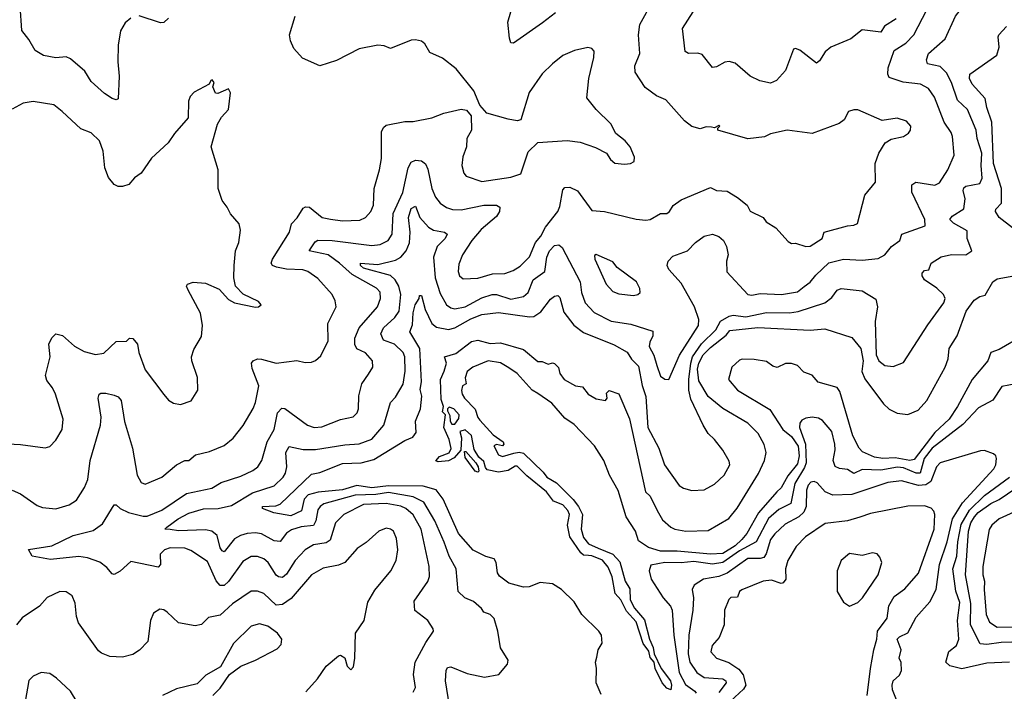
# Model space of a CAD drawing. Extents: x 1690054 to 1842981, y 782881 to 914114.
# Tile 470 of 656: x 1804831 to 1809570, y 816985 to 820218. Entities that reach past the tile are written whole.
import ezdxf

# ---------------------------------------------------------------- set-up
doc = ezdxf.new("R2010")
doc.units = 0

msp = doc.modelspace()

# ---------------------------------------------------------------- linework, layer by layer
at = {"layer": '0CON10XD'}
for points in [[(1809291.3, 819961.3), (1809261.4, 819991.4), (1809200, 820005), (1809194.5, 820025), (1809204.6, 820055), (1809284.6, 820125), (1809334.7, 820235), (1809404.4, 820325), (1809512.2, 820387.8), (1809545, 820414.6), (1809617.7, 820432.3)], [(1806725, 816980), (1806735, 817002.5), (1806725.5, 817065), (1806733.8, 817125), (1806785, 817220), (1806822, 817275), (1806821.2, 817285), (1806794.4, 817325), (1806733.1, 817373.1), (1806729.1, 817419.1), (1806795, 817512.5), (1806803.1, 817536.9), (1806801.5, 817585), (1806762.4, 817765), (1806723.8, 817833.8), (1806689.3, 817865), (1806665, 817875.2), (1806595, 817888.2), (1806485, 817883.4), (1806390, 817835), (1806350.4, 817795), (1806325, 817712.7), (1806305, 817699.5), (1806245, 817689.7), (1806205, 817665.3), (1806156.2, 817613.8), (1806115, 817547.9), (1806095, 817532.5), (1806076.2, 817535), (1806065, 817544.5), (1806026.2, 817605), (1806005, 817622.9), (1805975, 817633.1), (1805945, 817633.8), (1805905, 817609.6), (1805836.2, 817513.8), (1805814.6, 817494.6), (1805795, 817494.6), (1805776.6, 817516.6), (1805735, 817609.1), (1805655, 817662.9), (1805625, 817673.2), (1805555, 817675.4), (1805526.9, 817665), (1805506.7, 817645), (1805508.2, 817595), (1805497.6, 817582.4), (1805365, 817609.2), (1805315, 817563.8), (1805285, 817547.5), (1805275, 817550), (1805250, 817580), (1805216.7, 817606.7), (1805157.4, 817627.4), (1805115, 817632.9), (1804979.5, 817619.5), (1804890, 817635), (1804873.3, 817666.7), (1804985, 817684.4), (1805088, 817735), (1805185, 817758.2), (1805228.5, 817791.5), (1805285, 817882.9), (1805295, 817882.2), (1805314.5, 817865), (1805355, 817845.2), (1805425, 817827.5), (1805445, 817828.4), (1805515, 817856.7), (1805633.8, 817936.2), (1805755, 817962.7), (1805800.4, 817989.6), (1805895, 818020.9), (1805952.2, 818047.8), (1805976.5, 818065), (1805996.2, 818095), (1806022.2, 818185), (1806056.1, 818245), (1806071.1, 818325), (1806091.9, 818348.1), (1806106.6, 818346.6), (1806215.8, 818265), (1806247.5, 818255), (1806285, 818257.5), (1806375, 818292.3), (1806435, 818305.8), (1806454.2, 818325), (1806460.8, 818345), (1806462.7, 818407.3), (1806477.1, 818465), (1806509.1, 818510.9), (1806530, 818545), (1806529.2, 818575), (1806495, 818614.4), (1806452.8, 818632.8), (1806443.9, 818653.9), (1806443, 818685), (1806463.9, 818735), (1806552.2, 818835), (1806566.6, 818875), (1806565.3, 818905.3), (1806548.6, 818925), (1806430.4, 818990.4), (1806370.3, 819045), (1806315.3, 819085), (1806224.3, 819105), (1806252.4, 819147.6), (1806265, 819155.8), (1806335, 819154), (1806525, 819130), (1806566, 819135), (1806604.8, 819155.2), (1806624.2, 819185.8), (1806627.9, 819285), (1806674.8, 819385), (1806700.9, 819505), (1806715, 819531.2), (1806735, 819542), (1806765, 819538.8), (1806783.2, 819523.2), (1806795, 819497.5), (1806813.8, 819405), (1806832.6, 819362.6), (1806853.8, 819333.8), (1806885, 819313.1), (1806914.2, 819304.2), (1806955, 819302.4), (1807065, 819325.5), (1807125, 819325.3), (1807141.8, 819315), (1807140.7, 819295), (1807125, 819270), (1807051.8, 819208.2), (1807006.9, 819155), (1806961.5, 819085), (1806945, 819040), (1806940.4, 819005), (1806947.8, 818985), (1806965, 818969.4), (1807035, 818973.1), (1807105.7, 818994.3), (1807165, 818995.4), (1807205, 819010), (1807238.8, 819031.2), (1807284.3, 819075.7), (1807313.8, 819145), (1807339.3, 819175), (1807361.4, 819218.6), (1807420.3, 819295), (1807431.1, 819318.9), (1807445, 819398.8), (1807455, 819409.2), (1807477.9, 819412.1), (1807515, 819393.6), (1807585, 819299.5), (1807645.6, 819294.4), (1807797.6, 819257.6), (1807845, 819252.9), (1807865, 819256.5), (1807915, 819284.6), (1807945, 819285.3), (1807958.8, 819295), (1807976.4, 819323.6), (1808015, 819350.9), (1808155, 819409.5), (1808185, 819395.7), (1808235, 819392.2), (1808285, 819361.5), (1808331.5, 819325), (1808345.7, 819295.7), (1808408.5, 819265), (1808424.2, 819244.2), (1808470, 819215), (1808530, 819150), (1808545, 819140.8), (1808565, 819142.5), (1808615, 819125.5), (1808635, 819127.3), (1808692.5, 819165), (1808702.5, 819195), (1808815, 819224.7), (1808845, 819228), (1808863.1, 819236.9), (1808897.8, 819372.2), (1808950, 819435), (1808947.5, 819525), (1808965, 819574.3), (1808996.2, 819625), (1809025, 819642.5), (1809084.5, 819655.5), (1809109.1, 819670.9), (1809118.6, 819685), (1809120, 819705), (1809098.3, 819728.3), (1809054.1, 819744.1), (1808982.1, 819732.1), (1808865, 819784), (1808845.9, 819784.1), (1808820, 819775), (1808798.8, 819735), (1808775, 819718), (1808645, 819670), (1808524.5, 819685.5), (1808445, 819667.5), (1808415, 819654.2), (1808335.8, 819644.2), (1808190, 819685), (1808190, 819695), (1808200, 819705), (1808195, 819707.5), (1808175, 819696.7), (1808160.3, 819700.3), (1808135, 819701.8), (1808105, 819692.1), (1808065, 819702.7), (1808030.2, 819730.2), (1807941.1, 819831.1), (1807895, 819850.8), (1807841.8, 819891.8), (1807793.5, 819965), (1807790.8, 819995), (1807815.4, 820055), (1807809.5, 820145), (1807815.5, 820195), (1807880.9, 820315)], [(1805365, 820224.3), (1805337.6, 820202.4), (1805316.6, 820163.4), (1805304.5, 820095), (1805302.3, 820015), (1805308.7, 819945), (1805303.9, 819836.1), (1805295, 819832), (1805275, 819837.8), (1805238.3, 819861.7), (1805175, 819920), (1805145, 819970), (1805075, 820029.5), (1805055, 820038.5), (1805005, 820034.4), (1804945, 820045.6), (1804905, 820069.2), (1804875, 820122), (1804840.6, 820165), (1804833.3, 820285)], [(1806898.9, 816915), (1806880.4, 817035), (1806883.2, 817085), (1806890.4, 817099.6), (1806905, 817101.8), (1806985, 817070.4), (1807067.6, 817052.4), (1807137.5, 817065), (1807178.8, 817115), (1807182, 817135), (1807144.3, 817194.3), (1807131.9, 817275), (1807114.3, 817335), (1807094.6, 817354.6), (1807065.3, 817365.3), (1807054.1, 817384.1), (1807015, 817417.5), (1806972.5, 817435), (1806940.8, 817465), (1806930.9, 817575), (1806897.3, 817635), (1806872.9, 817702.9), (1806828.7, 817805), (1806776.5, 817895), (1806725, 817921.4), (1806605, 817942.2), (1806545, 817931.6), (1806445, 817929.4), (1806295, 817886.7), (1806276.8, 817875), (1806265, 817857.8), (1806255.5, 817804.5), (1806245, 817783.2), (1806185, 817776.6), (1806138.8, 817761.2), (1806115, 817745.5), (1806085, 817706.4), (1806055, 817708.9), (1805995, 817742.5), (1805965, 817747.1), (1805925, 817743.9), (1805893.3, 817735), (1805865, 817718.8), (1805815, 817656.5), (1805805, 817660.5), (1805796.1, 817676.1), (1805781.1, 817735), (1805755, 817755.7), (1805725, 817761.2), (1805595, 817756.8), (1805555, 817763.4), (1805530, 817765), (1805538.8, 817775), (1805593.1, 817815), (1805645, 817841.6), (1805715, 817863.3), (1805785.2, 817864.8), (1805850.7, 817879.3), (1805950.5, 817939.5), (1806056, 817974), (1806099.3, 818015), (1806110, 818035), (1806116.2, 818065), (1806111.1, 818135), (1806127.4, 818162.6), (1806195, 818148.1), (1806255, 818148.6), (1806395, 818170.8), (1806465, 818175.9), (1806525, 818198.8), (1806582.5, 818265), (1806614.7, 818375.3), (1806639.7, 818400.3), (1806676.4, 818463.6), (1806685.6, 818525), (1806683.7, 818595), (1806676.5, 818615), (1806635, 818655.7), (1806582.3, 818675), (1806569.6, 818705), (1806582.4, 818735), (1806636.3, 818783.7), (1806657, 818815), (1806665.2, 818895), (1806655.3, 818935.3), (1806637.4, 818965), (1806615, 818986.1), (1806485, 819022), (1806470.9, 819035), (1806471.2, 819045), (1806555, 819039.2), (1806639.6, 819060.4), (1806665.4, 819074.6), (1806690, 819105), (1806706.7, 819143.3), (1806710.7, 819195), (1806702.1, 819265), (1806715, 819308.4), (1806735, 819319.6), (1806755.9, 819265.9), (1806798.6, 819218.6), (1806822.9, 819205), (1806874.7, 819194.7), (1806888.6, 819185), (1806877.9, 819165), (1806840.6, 819125), (1806822.2, 819075), (1806831.1, 818975), (1806855, 818899.4), (1806885, 818845.5), (1806905, 818830.4), (1806925, 818825.9), (1806975, 818834.8), (1807055, 818878.8), (1807105, 818895.3), (1807125, 818894.2), (1807195, 818871.6), (1807254.8, 818885.2), (1807277.6, 818905), (1807302, 818965), (1807358, 819005), (1807368.4, 819075), (1807380.4, 819105), (1807405, 819130), (1807425, 819133.5), (1807441.3, 819121.3), (1807528.1, 818955), (1807534.1, 818905), (1807552.2, 818855), (1807595, 818807.5), (1807677, 818767), (1807771.5, 818751.5), (1807877.8, 818717.8), (1807878, 818695), (1807863, 818665), (1807860.5, 818645), (1807883.2, 818603.2), (1807897.2, 818552.8), (1807915, 818501.9), (1807935, 818487.1), (1807955, 818486), (1808006.7, 818603.3), (1808098.4, 818745), (1808099.7, 818775), (1808077.9, 818835), (1808015, 818949.1), (1807954.3, 819015), (1807946.9, 819035), (1807951.4, 819055), (1807975, 819080), (1808045, 819104.6), (1808083.3, 819145), (1808125, 819175.7), (1808165, 819185.6), (1808195, 819174.2), (1808217.5, 819155), (1808232.9, 819125), (1808241.1, 819085), (1808232.5, 819055), (1808233.4, 819003.4), (1808335, 818894.6), (1808355, 818891.2), (1808395, 818898.8), (1808496.7, 818895), (1808575, 818908.2), (1808607.1, 818932.9), (1808635.9, 818954.1), (1808662.2, 818987.8), (1808725, 819047.1), (1808795, 819064.1), (1808885, 819060), (1808962.7, 819067.3), (1808994.6, 819085.4), (1809026.9, 819125), (1809067.1, 819155), (1809076, 819185), (1809188.1, 819225), (1809187.1, 819255), (1809125, 819388), (1809125, 819423.3), (1809144.5, 819435.5), (1809235, 819420.5), (1809258.1, 819431.9), (1809298.2, 819495), (1809327.8, 819565), (1809320.9, 819655), (1809314.6, 819675), (1809280.8, 819725), (1809234, 819844), (1809205, 819886.5), (1809166.7, 819906.7), (1809082.8, 819917.2), (1809015, 819939.6), (1809008.8, 819955), (1809010.3, 819985), (1809040.1, 820069.9), (1809095.6, 820105), (1809134.3, 820145), (1809196.7, 820265)], [(1807409.5, 820250.5), (1807347.2, 820202.8), (1807207.5, 820105), (1807195, 820106.7), (1807187.8, 820127.8), (1807180.5, 820205), (1807194.5, 820255)], [(1809048.8, 820221.2), (1808993.2, 820186.8), (1808975, 820156.7), (1808885, 820168.8), (1808831.2, 820125), (1808734.2, 820085), (1808707.9, 820062.1), (1808680.3, 820019.7), (1808665, 820008), (1808585, 820071.2), (1808565, 820078.8), (1808555, 820076.2), (1808516.4, 819973.6), (1808473.8, 819925), (1808445, 819912.5), (1808392.9, 819922.9), (1808345.7, 819945.7), (1808275, 820007.5), (1808245, 820015.8), (1808225, 820012.5), (1808185, 819990.8), (1808165, 819988), (1808115, 820050), (1808095, 820055.8), (1808050, 820055), (1808034, 820065), (1808020, 820175), (1808072, 820255)], [(1805158.8, 818005), (1805170.3, 818095), (1805219.1, 818265), (1805222.5, 818305), (1805208.1, 818395), (1805214, 818415), (1805220.9, 818419.1), (1805245, 818420), (1805285, 818410.5), (1805305, 818401.9), (1805318.5, 818385), (1805335, 818283.3), (1805374.4, 818155), (1805395.7, 818025), (1805415, 817990), (1805435, 817981.4), (1805514.6, 818015.4), (1805586, 818075), (1805625, 818095.8), (1805645, 818096.2), (1805677, 818123), (1805745, 818138.6), (1805815, 818167.8), (1805857.5, 818202.5), (1805906.6, 818263.4), (1805955, 818345.8), (1805965.3, 818374.7), (1805981.5, 818455), (1805948.8, 818538.8), (1805945.8, 818565), (1805953.8, 818576.2), (1805975, 818584.4), (1805995, 818583.6), (1806065, 818563.8), (1806165, 818577.1), (1806205, 818567.8), (1806235, 818568.9), (1806255, 818577.1), (1806279.8, 818600.2), (1806315, 818672), (1806314.5, 818755), (1806353.1, 818835), (1806348.9, 818865), (1806334.3, 818895), (1806265, 818972.5), (1806218, 819005), (1806193.5, 819013.5), (1806115, 819016.8), (1806066.9, 819026.9), (1806046.7, 819035), (1806041.3, 819045), (1806047.2, 819065), (1806130, 819195), (1806139.7, 819235), (1806166.8, 819263.2), (1806195, 819310.9), (1806206.4, 819316.4), (1806225, 819314.4), (1806285.8, 819265.8), (1806327, 819257), (1806385, 819248.9), (1806467.3, 819252.7), (1806495.8, 819265), (1806520.6, 819295), (1806533.1, 819325), (1806536.9, 819405), (1806562.9, 819495), (1806571.4, 819548.6), (1806572.2, 819677.8), (1806581.5, 819698.5), (1806595, 819710), (1806685, 819728.1), (1806725, 819727.1), (1806815, 819744.4), (1806872, 819768), (1806955, 819787.1), (1806981.2, 819781.2), (1807004.1, 819754.1), (1807005.6, 819685), (1806983.3, 819645), (1806981.9, 819605), (1806963, 819557), (1806959.4, 819515), (1806968.9, 819478.9), (1806980, 819465), (1807055, 819437.9), (1807195, 819459.4), (1807242.5, 819475), (1807278, 819582), (1807325, 819626.2), (1807465, 819635.6), (1807528.7, 819628.7), (1807602.7, 819602.7), (1807654.3, 819574.3), (1807673.8, 819545), (1807695, 819526.2), (1807741.7, 819521.7), (1807770, 819525), (1807787.5, 819535), (1807790, 819555), (1807768.8, 819605), (1807744.2, 819634.2), (1807700.3, 819670.3), (1807675.5, 819715.5), (1807604.5, 819784.5), (1807560.9, 819840.9), (1807570.4, 819935), (1807594.4, 820035), (1807595, 820066.7), (1807585, 820078.8), (1807565, 820084.2), (1807500.2, 820069.8), (1807445, 820044.4), (1807394.6, 820005.4), (1807345, 819957.5), (1807283, 819867), (1807242.5, 819735), (1807225, 819730), (1807181.2, 819738.8), (1807078.3, 819768.3), (1807045.9, 819805.9), (1807016.2, 819875), (1806931.4, 819981.4), (1806865, 820032), (1806805, 820060), (1806780.5, 820100.5), (1806763.9, 820113.9), (1806735, 820121.2), (1806715, 820118.8), (1806615, 820078.8), (1806585, 820092), (1806555, 820094.4), (1806465, 820077.5), (1806355, 820020.9), (1806275, 819995.7), (1806192.1, 820032.1), (1806149.6, 820079.6), (1806134.6, 820115), (1806130, 820145), (1806157.1, 820235)], [(1805546.2, 820225), (1805525, 820203.8), (1805507.7, 820202.3), (1805405, 820235.6)], [(1809608.6, 819215), (1809544.5, 819265), (1809526.9, 819295), (1809528.6, 819305), (1809556.8, 819335), (1809555.9, 819405), (1809517, 819525), (1809510.3, 819725), (1809484.7, 819795.3), (1809477.4, 819837.4), (1809415, 819907.5), (1809402.7, 819935), (1809403.3, 819955), (1809532.9, 820047.1), (1809545.4, 820085), (1809540, 820135), (1809544, 820145), (1809580, 820185)], [(1804745, 818178), (1804835, 818172.9), (1804953.9, 818156.1), (1804975, 818163.8), (1805005, 818193.8), (1805034.4, 818245), (1805040.6, 818295), (1805002.9, 818415), (1804989.2, 818445), (1804960.7, 818480.7), (1804955.6, 818505), (1804977.1, 818595), (1804971.2, 818655), (1804985, 818686), (1805005, 818705.8), (1805037.3, 818697.3), (1805095, 818645.7), (1805140.8, 818620.8), (1805195, 818605.5), (1805235, 818612.5), (1805295, 818668), (1805345, 818670), (1805360, 818685), (1805375, 818682.5), (1805397.5, 818655), (1805404.5, 818615), (1805435, 818532.5), (1805525, 818413.3), (1805546.9, 818386.9), (1805571.7, 818371.7), (1805605, 818366), (1805656.4, 818383.6), (1805687.5, 818435), (1805686.9, 818495), (1805658.5, 818575), (1805656.9, 818595), (1805669.3, 818630.7), (1805705, 818692.5), (1805710, 818745), (1805700.6, 818805), (1805641.4, 818915), (1805634.3, 818935), (1805638, 818945), (1805665, 818953.3), (1805725, 818948.6), (1805790.5, 818920.5), (1805835, 818870), (1805865, 818854), (1805965, 818833.8), (1805980, 818835), (1805992.5, 818845), (1805980.7, 818860.7), (1805906.2, 818896.2), (1805868.8, 818935), (1805862, 818975), (1805862.9, 819035), (1805870, 819105), (1805886.2, 819145), (1805893.6, 819203.6), (1805886.7, 819235), (1805845, 819282.5), (1805830, 819315), (1805805, 819347.5), (1805785.8, 819405), (1805785.8, 819435), (1805786, 819495), (1805752, 819605), (1805782.9, 819715), (1805801.7, 819748.3), (1805835.4, 819784.6), (1805845.5, 819865), (1805835, 819884), (1805785, 819862), (1805773.9, 819863.9), (1805760, 819895), (1805766.2, 819915), (1805757.5, 819927.5), (1805750, 819925), (1805743, 819907), (1805671.2, 819868.8), (1805651.7, 819848.3), (1805643.8, 819825), (1805641.2, 819745), (1805575, 819670), (1805545.4, 819624.6), (1805465, 819550.8), (1805415, 819478.5), (1805383, 819457), (1805355.8, 819425), (1805325, 819414.3), (1805305, 819414.2), (1805285, 819424), (1805257.8, 819457.8), (1805240.8, 819505), (1805231.9, 819585), (1805214.2, 819635), (1805175, 819672.5), (1805125, 819692.5), (1805035.8, 819775), (1804995, 819808), (1804895, 819824.2), (1804847.5, 819815), (1804795, 819787.5)], [(1807629.8, 816969.8), (1807605.6, 817025), (1807607.5, 817095), (1807602, 817125), (1807608.8, 817148.8), (1807614.2, 817185), (1807634, 817216), (1807630.8, 817255), (1807617.5, 817275), (1807535.6, 817355), (1807500, 817415), (1807438.6, 817475), (1807395, 817502.2), (1807335, 817508.6), (1807282.7, 817487.3), (1807255, 817485.4), (1807185.5, 817505.5), (1807139.7, 817539.7), (1807130.8, 817555), (1807124.4, 817605), (1807115, 817622), (1807075, 817632.9), (1807014, 817664), (1806943.3, 817745), (1806869, 817909), (1806835.4, 817955), (1806772.1, 817972.1), (1806605, 817974.1), (1806525, 817963.6), (1806454.1, 817975.9), (1806385, 817954.1), (1806266.8, 817943.2), (1806219.8, 817930.2), (1806200.4, 817909.6), (1806186.9, 817853.1), (1806135, 817829.8), (1806053.7, 817843.7), (1806000, 817865), (1806000, 817875), (1806063.1, 817876.9), (1806084.6, 817885.4), (1806235, 818030.5), (1806275, 818038.7), (1806385, 818081.7), (1806475, 818085.2), (1806535, 818100.4), (1806685, 818192.1), (1806722.4, 818207.6), (1806739.5, 818230.5), (1806736.5, 818285), (1806760, 818345), (1806766.7, 818405), (1806757.9, 818437.9), (1806765.2, 818474.8), (1806756.1, 818635), (1806708.8, 818715), (1806721.3, 818748.7), (1806725, 818806.7), (1806734.2, 818845), (1806753.3, 818875), (1806755, 818890), (1806765, 818890), (1806782.1, 818822.1), (1806814.7, 818755), (1806837.4, 818737.4), (1806895, 818726.1), (1806925, 818733.9), (1807002.6, 818777.4), (1807055, 818798.5), (1807135, 818807.4), (1807285, 818787.1), (1807305, 818789.2), (1807339.3, 818810.7), (1807385, 818872.5), (1807405, 818887.3), (1807420, 818890), (1807430.2, 818880.2), (1807449.3, 818809.3), (1807497.1, 818747.1), (1807545, 818711.9), (1807692.2, 818652.2), (1807755, 818617.9), (1807775, 818583.6), (1807809.4, 818549.4), (1807826, 818456), (1807843.9, 818403.9), (1807853.9, 818253.9), (1807906.5, 818155), (1807934, 818075), (1808005, 817975.7), (1808025, 817962.2), (1808065, 817950.5), (1808125, 817954.3), (1808175, 817982.5), (1808221.4, 818025), (1808248.6, 818075), (1808245, 818092.5), (1808214.2, 818145), (1808175, 818197.5), (1808145, 818225.7), (1808120.8, 818265), (1808061.4, 818391.4), (1808051.7, 818435), (1808052, 818485), (1808060.1, 818565), (1808069.5, 818595), (1808112.3, 818657.7), (1808181.2, 818725), (1808204.1, 818765.9), (1808245, 818790.6), (1808265, 818795.9), (1808325, 818786.7), (1808425, 818807.7), (1808535, 818805.7), (1808577.3, 818812.7), (1808705, 818854.6), (1808739.9, 818880.1), (1808765.7, 818915), (1808785, 818922.9), (1808885, 818913.1), (1808952, 818872), (1808959.6, 818835), (1808948.8, 818765), (1808953.3, 818605), (1808965.7, 818575.7), (1808995, 818552.9), (1809035, 818547.5), (1809085, 818567.5), (1809201.9, 818748.1), (1809279.2, 818855), (1809284.6, 818875), (1809276.2, 818895), (1809245.2, 818925.2), (1809184.7, 818964.7), (1809174.4, 818985), (1809175, 818997.5), (1809185, 819010), (1809206.8, 819013.2), (1809217.5, 819045), (1809265, 819076.2), (1809315, 819088), (1809385, 819086.4), (1809412.5, 819105), (1809391.1, 819165), (1809391.1, 819201.1), (1809325, 819238), (1809307.5, 819255), (1809318.2, 819271.8), (1809375, 819306.9), (1809380.7, 819355), (1809372.2, 819395), (1809375, 819408.2), (1809385, 819415.8), (1809451.4, 819428.6), (1809462.7, 819455), (1809457.7, 819515), (1809460.7, 819575), (1809439, 819645), (1809434.8, 819685), (1809392.7, 819785), (1809345, 819830.5), (1809315.2, 819915.2), (1809291.3, 819961.3)], [(1807785, 818890.6), (1807805, 818894.3), (1807816.2, 818905), (1807816.1, 818923.9), (1807799.2, 818955), (1807705.7, 819025), (1807685, 819051.9), (1807605, 819086.7), (1807597.5, 819082.5), (1807599.2, 819065), (1807652.7, 818945), (1807685, 818908.6), (1807715, 818897.8), (1807785, 818890.6)], [(1809655, 818693.8), (1809545, 818630.4), (1809504.6, 818615.4), (1809490.8, 818575), (1809414.2, 818485), (1809345, 818356.2), (1809304.6, 818295), (1809235, 818231.1), (1809135, 818101.3), (1809115, 818096.2), (1809045, 818108.2), (1808985.1, 818105.1), (1808945, 818112.3), (1808887.8, 818137.8), (1808870.9, 818155), (1808840, 818215), (1808777.4, 818427.4), (1808765, 818446.7), (1808673.2, 818473.2), (1808645, 818506.7), (1808605, 818521.2), (1808575, 818552.9), (1808545, 818563.1), (1808516.7, 818563.3), (1808476.1, 818543.9), (1808455, 818549.2), (1808425, 818572), (1808365, 818581.4), (1808307.3, 818582.7), (1808295, 818578), (1808258, 818545), (1808242.5, 818485), (1808285.8, 818435), (1808441, 818341), (1808504.3, 818244.3), (1808545, 818210.7), (1808577.7, 818165), (1808582.1, 818117.9), (1808575, 818079.4), (1808527.9, 818022.1), (1808495, 817963.6), (1808474.5, 817945), (1808385.8, 817844.2), (1808330.4, 817745), (1808306.7, 817715), (1808275, 817684.3), (1808215, 817648.8), (1808155.2, 817645.2), (1807995, 817658.9), (1807915, 817659.5), (1807856.5, 817676.5), (1807809.2, 817709.2), (1807795.3, 817755.3), (1807749.4, 817825), (1807711.7, 817951.7), (1807670, 818025), (1807642, 818095), (1807596.6, 818166.6), (1807499.5, 818269.5), (1807455, 818298.8), (1807392, 818372), (1807325, 818418.8), (1807296.7, 818435), (1807225.8, 818515), (1807185, 818541.9), (1807145, 818565.5), (1807085, 818575.6), (1807011.2, 818545), (1806985, 818523.8), (1806974.1, 818494.1), (1806980, 818465), (1806962.5, 818455), (1806957, 818433), (1806960, 818415), (1806971.9, 818395), (1807023.2, 818343.2), (1807035, 818302.5), (1807045, 818289.2), (1807109.5, 818219.5), (1807157.5, 818185), (1807161.2, 818175), (1807155, 818166.7), (1807125, 818173.3), (1807113, 818167), (1807135, 818122.5), (1807155, 818115.7), (1807208.3, 818131.7), (1807235, 818135.8), (1807255, 818131.8), (1807350, 818040), (1807368, 818015), (1807415, 817988.5), (1807495, 817907.3), (1807520.3, 817875), (1807538.9, 817835), (1807533.8, 817765), (1807544.3, 817724.3), (1807568.2, 817695), (1807615, 817673.5), (1807685.2, 817645.2), (1807718.4, 817608.4), (1807745.4, 817515), (1807767.2, 817477.2), (1807768.2, 817425), (1807789.7, 817385), (1807838, 817328), (1807862.2, 817235), (1807880, 817195), (1807883.8, 817165), (1807917.9, 817095), (1807962.3, 817035), (1807968.3, 817015), (1807965, 816991.2), (1807945, 816999.3), (1807922.7, 817025), (1807889.2, 817095), (1807883.8, 817125), (1807865, 817146.9), (1807858, 817178), (1807831, 817215), (1807798.5, 817318.5), (1807751, 817371), (1807723.2, 817425), (1807696.8, 817455), (1807681.9, 817535), (1807662.8, 817582.8), (1807635, 817616.4), (1807585, 817636.8), (1807567.7, 817637.7), (1807545, 817640.8), (1807530.7, 817650.7), (1807478, 817728), (1807468, 817785), (1807477.6, 817835), (1807468.8, 817855), (1807445, 817881.9), (1807399.3, 817899.3), (1807366.5, 817945), (1807271.5, 818021.5), (1807225, 818068.5), (1807215, 818068.5), (1807182.4, 818047.6), (1807135, 818040), (1807081.3, 818051.3), (1807072.1, 818062.1), (1807065, 818091.4), (1807041.1, 818111.1), (1807018, 818148), (1807005, 818215.8), (1806975, 818243.8), (1806948.8, 818235), (1806957.5, 818205), (1806953.3, 818145), (1806922.1, 818107.9), (1806895, 818094.3), (1806845, 818089.2), (1806833.9, 818093.9), (1806852, 818115), (1806897.9, 818132.1), (1806907.3, 818152.7), (1806897.5, 818197.5), (1806872, 818255), (1806880, 818315), (1806865, 818330), (1806870, 818355), (1806858.6, 818388.6), (1806855.8, 818485), (1806873.5, 818526.5), (1806884.6, 818565), (1806874.6, 818595.4), (1806929.1, 818610.9), (1807005, 818668.5), (1807035.5, 818675.5), (1807095, 818659.5), (1807145, 818662.5), (1807255, 818629.4), (1807325, 818572.2), (1807345, 818572.2), (1807375, 818559.2), (1807395, 818566.2), (1807405, 818563.3), (1807423.6, 818543.6), (1807430, 818515), (1807452, 818485), (1807505, 818455.7), (1807540, 818450), (1807566.2, 818415), (1807605, 818392), (1807650, 818385), (1807657.5, 818395), (1807655, 818420), (1807667, 818433), (1807715, 818416.7), (1807765.8, 818295.8), (1807842.5, 817945), (1807865, 817924), (1807899.1, 817855), (1807925, 817810), (1807964.6, 817774.6), (1807984.5, 817764.5), (1808036.2, 817756.2), (1808145, 817759.5), (1808243.7, 817816.3), (1808284, 817866), (1808386.9, 818033.1), (1808414.8, 818095.2), (1808423.2, 818135), (1808413.3, 818173.3), (1808384.4, 818225), (1808334.6, 818274.6), (1808215, 818345.4), (1808145, 818404.1), (1808099.6, 818479.6), (1808093.1, 818535), (1808099, 818565), (1808121, 818605), (1808155, 818640.1), (1808231.1, 818698.9), (1808248.3, 818721.7), (1808383.5, 818736.5), (1808635, 818723.4), (1808705, 818728.8), (1808835, 818688.5), (1808879, 818635), (1808890.2, 818575), (1808883.8, 818523.8), (1808898.7, 818488.7), (1808988.7, 818368.7), (1809015, 818342), (1809053.3, 818323.3), (1809105, 818316.7), (1809155, 818338.1), (1809196.5, 818385), (1809284.4, 818545), (1809299.2, 818585), (1809304.5, 818635.5), (1809342, 818695), (1809386, 818815), (1809425, 818868), (1809452.5, 818885), (1809478, 818892), (1809514.3, 818955), (1809535, 818970), (1809615, 818984.2)], [(1809625, 818464.3), (1809557.8, 818452.2), (1809515, 818386.4), (1809445, 818349.3), (1809370.7, 818269.3), (1809222.6, 818155), (1809183.3, 818105), (1809164.5, 818035), (1809145, 818034), (1809085, 818060), (1809055, 818063.2), (1808975, 818048.8), (1808885, 818051.9), (1808845, 818033.6), (1808815, 818052.5), (1808776.4, 818056.4), (1808755, 818066.9), (1808746.3, 818095), (1808755, 818147.5), (1808754.7, 818175), (1808738.8, 818235), (1808695, 818288.6), (1808675, 818299.5), (1808645, 818304.5), (1808615, 818300), (1808595, 818289.4), (1808585.5, 818275), (1808583.2, 818255), (1808612, 818175), (1808615.4, 818085), (1808607.9, 818062.1), (1808561.3, 817985), (1808541.4, 817888.6), (1808485, 817860.4), (1808435, 817815.9), (1808375, 817704), (1808295, 817661.3), (1808215.3, 817604.7), (1808165, 817597), (1808075, 817609.9), (1808015, 817602.7), (1807935, 817604.2), (1807868.8, 817591.2), (1807860, 817565), (1807870.7, 817525), (1807927.3, 817435), (1807962.5, 817395), (1807970.6, 817375), (1807978.3, 817255), (1808005.3, 817075.3), (1808035, 817016.9), (1808080.5, 816985), (1808085.9, 816975)], [(1806925, 818270), (1806945, 818297.5), (1806945.6, 818315), (1806920, 818345), (1806898.3, 818351.7), (1806890, 818345), (1806890, 818335), (1806901.7, 818311.7), (1806903.3, 818285), (1806910, 818270), (1806925, 818270)], [(1807035, 818040), (1807022.5, 818045), (1806975, 818110), (1806971.7, 818138.3), (1806978.3, 818138.3), (1807026.7, 818085), (1807036.7, 818065), (1807040, 818045), (1807035, 818040)], [(1809054.4, 816935), (1809031.7, 816991.7), (1809030.2, 817015), (1809035.2, 817035), (1809065, 817063.2), (1809074.6, 817085), (1809073.2, 817123.2), (1809064, 817144), (1809072.8, 817185), (1809054.6, 817235), (1809065, 817247.3), (1809105, 817266.9), (1809145, 817340.8), (1809210.9, 817415), (1809241.6, 817475), (1809257.6, 817595), (1809295, 817703.5), (1809320.3, 817815), (1809367.7, 817892.3), (1809518.9, 818055), (1809528.5, 818075), (1809532.1, 818105), (1809528.8, 818118.8), (1809517.8, 818127.8), (1809475, 818144.6), (1809455, 818141.8), (1809261.5, 818085), (1809244, 818066), (1809215.3, 817995), (1809192.2, 817977.8), (1809155.8, 817975.8), (1809075, 817998.1), (1809009.7, 817989.7), (1808835, 817932.1), (1808745, 817928.2), (1808707.1, 817945), (1808668.9, 817988.9), (1808655, 817994.5), (1808638.5, 817991.5), (1808625, 817976.7), (1808616.9, 817953.1), (1808615.2, 817875), (1808605, 817846.9), (1808581.3, 817825), (1808515, 817789.2), (1808465, 817743.3), (1808444.3, 817715), (1808423.1, 817646.9), (1808411.5, 817628.5), (1808395, 817623.4), (1808335, 817624.7), (1808235, 817553.2), (1808195, 817537.7), (1808121.2, 817525), (1808077.1, 817495), (1808067.9, 817475), (1808073.4, 817435), (1808070, 817375), (1808050.5, 817255), (1808047.6, 817165), (1808056.4, 817125), (1808090.4, 817075), (1808125, 817050.8), (1808215, 817044.8), (1808230, 817035), (1808231.1, 817025), (1808195, 816979.5)], [(1804795, 817953.6), (1804834.2, 817935), (1804915, 817878.5), (1804939.7, 817869.7), (1805005, 817863.8), (1805068.3, 817881.7), (1805104.3, 817905), (1805142.5, 817965), (1805158.8, 818005)], [(1809595, 817124.5), (1809485, 817120.9), (1809365, 817092.5), (1809307.4, 817107.4), (1809288.6, 817125), (1809303.1, 817176.9), (1809340, 817205), (1809351.2, 817235), (1809344.7, 817325), (1809355, 817412.5), (1809336.8, 817466.8), (1809322.3, 817575), (1809341.1, 817635), (1809346.5, 817705), (1809362.7, 817787.3), (1809402.8, 817857.2), (1809475, 817927.7), (1809594.2, 818015)], [(1809657, 817223), (1809555, 817220.4), (1809485, 817209.7), (1809452.9, 817212.9), (1809406.9, 817305), (1809408, 817408), (1809382.4, 817545), (1809396.7, 817755), (1809408.4, 817795), (1809425.7, 817825), (1809444.2, 817845), (1809505, 817888.4), (1809545, 817908.2), (1809625, 817963)], [(1808909.5, 816965), (1808926, 817094), (1808941.3, 817185), (1808956.5, 817235), (1808959.2, 817275), (1809005, 817336.9), (1809014.1, 817395.9), (1809039.1, 817440.9), (1809091.3, 817478.7), (1809155.9, 817554.1), (1809231.6, 817765), (1809235.3, 817835), (1809231.1, 817851.1), (1809216.9, 817866.9), (1809185, 817877.3), (1809105, 817876.5), (1808925, 817841.2), (1808875, 817823.3), (1808814.7, 817804.7), (1808707.1, 817792.9), (1808612.4, 817727.6), (1808567.7, 817682.3), (1808528.5, 817615), (1808516.2, 817575), (1808517.5, 817525), (1808505, 817506.7), (1808495, 817503.1), (1808449.4, 817519.4), (1808408.8, 817515), (1808306.4, 817473.6), (1808294.5, 817465), (1808285, 817438.6), (1808254.1, 817435.9), (1808243.2, 817426.8), (1808222.1, 817375), (1808221.9, 817305), (1808196.8, 817243.2), (1808163.6, 817205), (1808157.8, 817175), (1808185, 817144.4), (1808244, 817124), (1808291.3, 817091.3), (1808313.5, 817063.5), (1808326, 817015), (1808314.7, 816995), (1808231.7, 816918.3)], [(1809615, 817846.9), (1809544.2, 817815), (1809510, 817785), (1809496.9, 817763.1), (1809466.1, 817586.1), (1809465.8, 817545), (1809474.4, 817515), (1809472.4, 817475), (1809482.2, 817355), (1809498.3, 817318.3), (1809535, 817292.9), (1809677.5, 817295)], [(1806207.9, 816982.1), (1806264, 817045), (1806305, 817105.4), (1806365, 817155.6), (1806375, 817158.1), (1806395.5, 817145.5), (1806406.7, 817105), (1806425, 817087.5), (1806437.3, 817102.7), (1806444, 817145), (1806447.5, 817265), (1806488.6, 817325), (1806506.9, 817413.1), (1806539.2, 817470.8), (1806617.5, 817565), (1806641.9, 817615), (1806650, 817665), (1806645, 817720), (1806629.2, 817755), (1806615, 817765.7), (1806595, 817770), (1806558.8, 817755), (1806498.6, 817701.4), (1806455, 817671.4), (1806395, 817604.5), (1806365, 817591.8), (1806291.9, 817578.1), (1806235.3, 817544.7), (1806137.8, 817432.2), (1806095, 817403.1), (1806065, 817399.7), (1806005.5, 817455), (1805975, 817466.6), (1805945, 817466.2), (1805854.8, 817405.2), (1805795, 817351.2), (1805739.7, 817340.3), (1805705, 817306.2), (1805675, 817299.2), (1805594.4, 817314.4), (1805540.8, 817365), (1805525, 817376.9), (1805505, 817380.8), (1805475, 817361.2), (1805460, 817325), (1805447.1, 817225), (1805407.3, 817182.7), (1805375, 817162.5), (1805325, 817149.4), (1805265, 817152), (1805225, 817168), (1805210.3, 817180.3), (1805113.5, 817315), (1805103.6, 817345), (1805098.3, 817408.3), (1805082.5, 817445), (1805055, 817462.9), (1805024.5, 817465.5), (1804963.5, 817436.5), (1804925.3, 817394.7), (1804842.2, 817337.8), (1804815.4, 817305)], [(1808825, 817393.8), (1808865, 817412.5), (1808887.5, 817435), (1808962.2, 817545), (1808980, 817605), (1808971.2, 817631.2), (1808957, 817647), (1808935, 817652), (1808885, 817638.9), (1808825, 817648.1), (1808784, 817615), (1808765.8, 817565), (1808765.8, 817465), (1808795, 817413.8), (1808825, 817393.8)], [(1805760, 816965), (1805795, 817000), (1805841.2, 817065), (1805895, 817105.7), (1805965, 817134.4), (1806070.5, 817189.5), (1806089.5, 817210.5), (1806092, 817235), (1806072, 817265), (1806025, 817298.2), (1805985, 817310), (1805945, 817298.9), (1805860, 817215), (1805797, 817103), (1805727, 817063), (1805685, 817021.2), (1805585, 816996), (1805518.8, 816965)], [(1804859.5, 816445), (1804890.6, 816489.4), (1804977.1, 816545), (1804986.2, 816573.8), (1804996, 816654), (1805015, 816694.2), (1805134.2, 816745.8), (1805235, 816760), (1805263.3, 816785), (1805266.7, 816805), (1805256.7, 816815), (1805139.3, 816879.3), (1805075, 816985.8), (1805008.3, 817048.3), (1804975, 817070.8), (1804934.1, 817075.9), (1804895, 817058), (1804875, 817036.2), (1804856.3, 816935), (1804830.8, 816899.2), (1804745, 816837.8)]]:
    msp.add_lwpolyline(points, dxfattribs=at)

doc.saveas('drawing.dxf')
